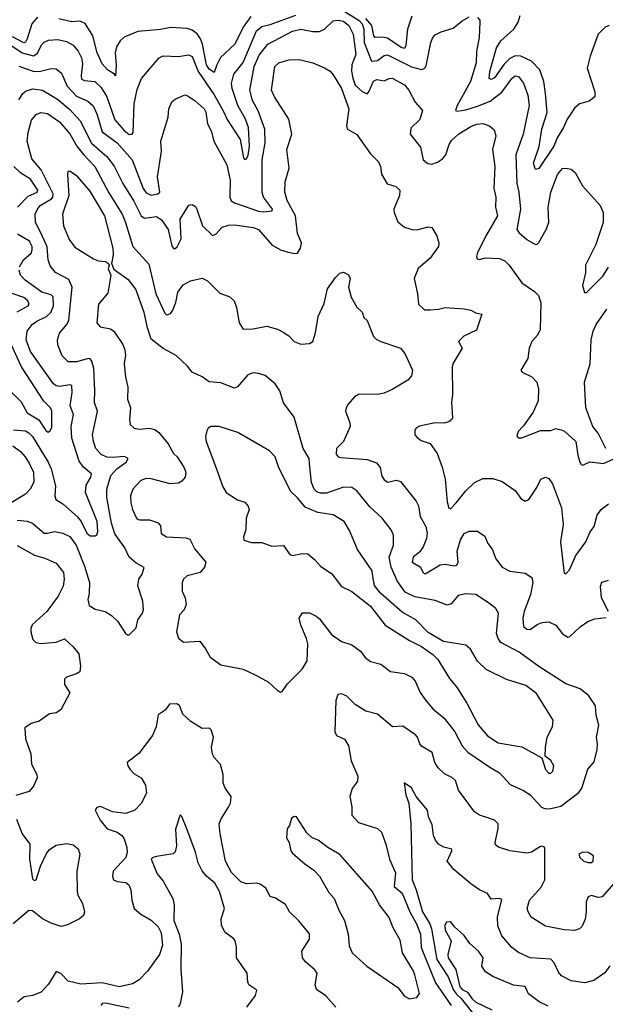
# Model space of a CAD drawing. Extents: x 1995161 to 2088924, y 769148 to 906007.
# Tile 289 of 335: x 2044041 to 2047486, y 871051 to 876850. Entities that reach past the tile are written whole.
import ezdxf

# ---------------------------------------------------------------- set-up
doc = ezdxf.new("R2010")
doc.units = 0

msp = doc.modelspace()

# ---------------------------------------------------------------- linework, layer by layer
at = {"layer": '0CON20XD'}
for points in [[(2045935, 876910.1), (2046037.3, 876845), (2046055.8, 876825), (2046064.6, 876795), (2046066.6, 876715), (2046111.1, 876605), (2046145, 876608.9), (2046185, 876638.4), (2046205, 876642.5), (2046345, 876572.3), (2046405, 876557.2), (2046424.4, 876565), (2046432.6, 876577.4), (2046459.5, 876715), (2046471.9, 876745), (2046485, 876760), (2046520.7, 876779.3), (2046590.5, 876799.5), (2046645, 876844), (2046685, 876866.7)], [(2043995, 876695.4), (2044055, 876654.3), (2044122.1, 876637.9), (2044145, 876653.5), (2044168, 876702), (2044185, 876718.5), (2044210.5, 876729.5), (2044265, 876733.9), (2044315, 876720.8), (2044355, 876700.5), (2044384.7, 876664.7), (2044403.3, 876625), (2044409.2, 876589.3), (2044401.4, 876521.4), (2044405, 876500), (2044421.1, 876491.1), (2044481.9, 876485), (2044520.8, 876450.8), (2044552.8, 876395), (2044599.5, 876259.5), (2044655, 876197.3), (2044685, 876173.6), (2044703.3, 876175), (2044708.9, 876185), (2044714.7, 876355), (2044731.7, 876438.3), (2044756.4, 876503.6), (2044861.4, 876625), (2044885, 876637.9), (2044975, 876633.8), (2045033.7, 876643.7), (2045055, 876633.3), (2045090.2, 876545), (2045185, 876407.6), (2045239.5, 876309.5), (2045261.5, 876261.5), (2045338.4, 876145), (2045356.6, 876036.6), (2045365, 876026), (2045375, 876031.4), (2045385, 876051.2), (2045393, 876105), (2045386.8, 876215), (2045368.4, 876265), (2045324.3, 876345), (2045291, 876445), (2045287.7, 876475), (2045300.7, 876529.3), (2045355, 876597.7), (2045434.2, 876785), (2045465, 876809.3), (2045515, 876821.5), (2045665, 876875.9)], [(2044144.4, 876865.6), (2044112, 876825), (2044085, 876736.5), (2044075, 876717.1), (2044065, 876712.7), (2043998.4, 876748.4)], [(2044035, 876576), (2044125.7, 876545.7), (2044163, 876547), (2044225, 876562.1), (2044255, 876561.5), (2044287.5, 876535), (2044319, 876459), (2044375, 876400), (2044440.8, 876370.8), (2044473, 876343), (2044495.2, 876295.2), (2044525, 876189.1), (2044614.7, 876125), (2044702.4, 876025), (2044766.7, 875855), (2044785, 875831.2), (2044815, 875816.2), (2044853.8, 875825), (2044865.4, 875834.6), (2044852.2, 875925), (2044874.6, 876075), (2044871.8, 876135), (2044914.2, 876275), (2044918.6, 876325), (2044935, 876366.2), (2044955, 876382.5), (2044995, 876400), (2045015, 876407.5), (2045025, 876403.3), (2045072.4, 876372.4), (2045126.9, 876325), (2045136.4, 876305), (2045145, 876236.7), (2045167.5, 876195), (2045183.1, 876135), (2045259.3, 875995), (2045279.8, 875905), (2045277.9, 875805), (2045284, 875784), (2045305, 875770.8), (2045445, 875722), (2045475, 875718.2), (2045526, 875725), (2045528.1, 875735), (2045474.8, 875804.8), (2045466.9, 875835), (2045466.6, 876025), (2045485.3, 876125.3), (2045482.1, 876205), (2045443.8, 876313.8), (2045411.1, 876375), (2045395.3, 876435), (2045420.4, 876575), (2045449.9, 876640.1), (2045500.9, 876705), (2045645, 876782), (2045695, 876794.7), (2045765, 876780.9), (2045805, 876781.4), (2045835, 876793.2), (2045885, 876843.1), (2045915, 876846.6), (2045945, 876841.9), (2045977.7, 876815), (2046002.8, 876765), (2046017.5, 876645), (2045995.7, 876585), (2045993.2, 876546.8), (2045999.8, 876505), (2046015, 876464.6), (2046055, 876426.2), (2046085, 876414.2), (2046095.6, 876424.4), (2046121.9, 876488.1), (2046141.9, 876498.1), (2046185, 876490.6), (2046215, 876504.3), (2046232.5, 876505), (2046305, 876465.7), (2046331.1, 876435), (2046368.1, 876365), (2046410, 876315), (2046395, 876262), (2046341.7, 876211.7)], [(2045400.8, 876869.2), (2045354.8, 876805.2), (2045306.2, 876706.2), (2045222.5, 876627.5), (2045200.3, 876585), (2045185, 876538), (2045155, 876559.2), (2045140, 876585), (2045117.1, 876705), (2045105, 876737.5), (2045085, 876766.2), (2045055, 876788.1), (2045025, 876798.8), (2044927, 876803), (2044868.5, 876791.5), (2044735, 876780), (2044655, 876746.5), (2044632.5, 876725), (2044610.1, 876689.9), (2044601.8, 876655), (2044607.7, 876585), (2044605, 876520), (2044599.3, 876529.3), (2044557.1, 876555), (2044525, 876590), (2044496.1, 876655), (2044470.2, 876755), (2044425, 876828.2), (2044395, 876841.1), (2044345, 876836.5), (2044270.8, 876855)], [(2046348.7, 876871.3), (2046323.4, 876795), (2046312.3, 876697.7), (2046305, 876680.6), (2046285, 876686.2), (2046205, 876741.3), (2046175, 876747.4), (2046132.9, 876745), (2046124.1, 876754.1), (2046112.9, 876815), (2046077.9, 876857.9)], [(2046735, 876862.5), (2046747.7, 876847.7), (2046748.8, 876835), (2046744.5, 876745), (2046729.1, 876665), (2046726.2, 876595), (2046693.8, 876485), (2046639.7, 876389.7)], [(2047510, 876815), (2047485, 876806.7), (2047444.5, 876765), (2047396.8, 876635), (2047380.5, 876565), (2047425.6, 876425), (2047425.7, 876395), (2047390.7, 876369.3), (2047335, 876354.4), (2047305, 876328.2), (2047261, 876265), (2047239.4, 876215), (2047203, 876155), (2047184, 876105), (2047095, 875973.8), (2047075, 875967.5), (2047063.3, 876005), (2047097.1, 876102.9), (2047112.4, 876205), (2047144.1, 876304.1), (2047135.4, 876414.6), (2047125.4, 876485), (2047101.2, 876555), (2047052.1, 876605), (2046988.6, 876635), (2046955, 876636.2), (2046925, 876621.6), (2046891.9, 876588.1), (2046835, 876508.5), (2046815, 876498.1), (2046802.9, 876502.9), (2046807.1, 876545), (2046846.3, 876683.7), (2046871.1, 876725), (2046948.6, 876795), (2046973.1, 876835), (2046985.6, 876875)], [(2044035, 876378.1), (2044059.1, 876415), (2044078.7, 876431.3), (2044117.1, 876442.9), (2044175, 876434), (2044262.1, 876382.1), (2044335, 876321.8), (2044395.9, 876255), (2044463.6, 876123.6), (2044554.1, 876044.1), (2044597.4, 875987.4), (2044647.3, 875885), (2044711.9, 875781.9), (2044755, 875694.5), (2044775, 875680.7), (2044845, 875690.8), (2044875, 875670.4), (2044913.6, 875613.6), (2044935, 875517.5), (2044945, 875502.5), (2044955, 875502.5), (2044967.6, 875512.4), (2044990.4, 875559.6), (2044985.4, 875675), (2045035, 875756.7), (2045055, 875761.2), (2045075, 875748.8), (2045083.4, 875733.4), (2045115.6, 875635), (2045175, 875579.2), (2045195, 875586.2), (2045232.4, 875627.6), (2045269.5, 875640.5), (2045305, 875642.3), (2045415, 875625.5), (2045445, 875614), (2045524.7, 875524.7), (2045575, 875493.6), (2045615, 875482.9), (2045657.9, 875472.1), (2045675, 875474.4), (2045692.2, 875505), (2045698.1, 875535), (2045675, 875590), (2045662.6, 875695), (2045614.1, 875785), (2045600.8, 875835), (2045602.2, 875895), (2045625.5, 875975), (2045611.8, 876085), (2045641.1, 876175), (2045624.7, 876265), (2045540.4, 876395), (2045522.5, 876435), (2045542.5, 876575), (2045565, 876595.5), (2045625, 876613.3), (2045685, 876615.8), (2045765.5, 876595.5), (2045835, 876566.9), (2045866.5, 876546.5), (2045885.9, 876525.9), (2045933.3, 876445), (2045977.9, 876325), (2045962.9, 876225), (2045969.4, 876205), (2046025, 876174), (2046105, 876059.2), (2046152.2, 876012.2), (2046164.4, 875985), (2046170.3, 875940.3), (2046203.3, 875883.3), (2046253.3, 875866.7), (2046276.7, 875846.7), (2046274.4, 875815), (2046242.2, 875735), (2046243.3, 875715), (2046265, 875658.8), (2046305, 875628.6), (2046355, 875613.3), (2046385, 875613.8), (2046445, 875629.2), (2046465, 875626.7), (2046495, 875577.5), (2046507.5, 875535), (2046504, 875515), (2046455.6, 875445), (2046384.5, 875385.5), (2046360.8, 875325), (2046380.6, 875235), (2046386.2, 875175), (2046421.9, 875141.9), (2046455, 875140.8), (2046505, 875144.3), (2046545, 875155.8), (2046655, 875147.1), (2046695, 875140), (2046725, 875123.3), (2046760, 875115), (2046729.3, 875020.7), (2046654.6, 874985.4), (2046623.3, 874955), (2046643.3, 874915), (2046592, 874828), (2046585.5, 874805), (2046586.9, 874645), (2046580.8, 874595), (2046586.7, 874505), (2046582.5, 874495), (2046565, 874482.5), (2046535.9, 874474.1), (2046485, 874475.7), (2046393, 874457), (2046375, 874446.7), (2046366.2, 874433.8), (2046366.2, 874405), (2046378.8, 874388.8), (2046402.4, 874372.4), (2046455, 874354.4), (2046497.8, 874295), (2046527.1, 874215), (2046544.3, 874144.3), (2046555, 874010), (2046565, 873972.5), (2046575, 873970), (2046609.4, 874005), (2046665, 874074.3), (2046716.1, 874123.9), (2046765, 874147.5), (2046825, 874147.1), (2046880.4, 874130.4), (2046955, 874077.5), (2046989.1, 874029.1), (2047015, 874013.8), (2047036, 874025), (2047082.9, 874095), (2047106.8, 874143.2), (2047134.3, 874155.7), (2047155, 874147.5), (2047175, 874116.2), (2047229.2, 873975), (2047237.8, 873877.8), (2047222.1, 873775), (2047241.4, 873605), (2047245, 873592.5), (2047255, 873586.7), (2047275, 873610), (2047313.8, 873695), (2047371.8, 873775), (2047396.4, 873833.6), (2047420.5, 873865), (2047438.3, 873931.7), (2047461.4, 873965), (2047505, 873997.8)], [(2046639.7, 876389.7), (2046614.7, 876345), (2046605.8, 876315), (2046615, 876310.8), (2046665, 876319.8), (2046735, 876339.8), (2046809.6, 876370.4), (2046877, 876423), (2046937.8, 876505), (2046955, 876519.4), (2046975, 876515.6), (2047005, 876476.9), (2047029.7, 876405), (2047039.2, 876345), (2047004, 876175), (2046958.9, 876055), (2046964.8, 875885), (2046977, 875835), (2046986.7, 875735), (2046965.6, 875615), (2046977, 875597), (2047025, 875555.8), (2047075, 875526.7), (2047085, 875527.5), (2047095, 875537.5), (2047138.2, 875615), (2047154.7, 875655), (2047150, 875745), (2047165, 875833.3), (2047205, 875938), (2047235, 875974), (2047255, 875976.2), (2047285, 875968.8), (2047309.7, 875949.7), (2047352.1, 875872.1), (2047455.5, 875755), (2047473.8, 875715), (2047474.7, 875655), (2047431.4, 875525), (2047370.5, 875405), (2047370.7, 875359.3), (2047352.9, 875285), (2047363.9, 875243.9), (2047375, 875242.5), (2047471.3, 875338.7), (2047505, 875392.5)], [(2044025, 873902.5), (2044085, 873896.8), (2044115.7, 873885), (2044185, 873826.4), (2044205, 873825.5), (2044246.1, 873836.1), (2044295, 873825.5), (2044335, 873805.5), (2044373.4, 873755), (2044422, 873632), (2044451.6, 873535), (2044450.1, 873469.9), (2044441.1, 873435), (2044449.4, 873399.4), (2044485, 873377.8), (2044543.8, 873363.8), (2044581.4, 873341.4), (2044618.8, 873305), (2044663.8, 873235), (2044675, 873227.5), (2044685, 873227.5), (2044725, 873267.5), (2044735.7, 873315), (2044762.5, 873355), (2044768.6, 873375), (2044764.4, 873425.6), (2044735.5, 873515), (2044742.5, 873555), (2044761.1, 873585), (2044773.3, 873623.3), (2044725, 873650), (2044685, 873684.3), (2044659.2, 873739.2), (2044601.3, 873821.3), (2044581.7, 873885), (2044552.8, 874035), (2044553.2, 874085), (2044575.9, 874165), (2044612.7, 874205), (2044667.8, 874245), (2044678.6, 874265), (2044656.5, 874276.5), (2044588.8, 874271.2), (2044553, 874273), (2044520, 874290), (2044488.2, 874325), (2044473.9, 874365), (2044469.6, 874405), (2044499.3, 874545), (2044481.1, 874595), (2044483.6, 874665), (2044475.9, 874795), (2044465, 874839.2), (2044455, 874852.5), (2044445, 874855.4), (2044375, 874834.1), (2044325, 874835.5), (2044290.7, 874870.7), (2044264.4, 874935), (2044263.5, 874965), (2044275, 875003.8), (2044318.2, 875055), (2044329.8, 875080.2), (2044350, 875275), (2044329.7, 875319.7), (2044251.3, 875361.3), (2044219.5, 875399.5), (2044207.3, 875435), (2044202.2, 875512.2), (2044165.6, 875595.6), (2044133.9, 875655), (2044132.2, 875705), (2044144.7, 875735), (2044160.8, 875755), (2044228.3, 875795), (2044235.2, 875805), (2044236.6, 875825), (2044167.8, 875965), (2044111.3, 876031.3), (2044085.4, 876135), (2044089.7, 876185), (2044110.9, 876259.1), (2044137.7, 876292.3), (2044165, 876302.7), (2044205, 876297.1), (2044275, 876248.7), (2044335, 876177.7), (2044377.4, 876105), (2044415.4, 876055.4), (2044483.5, 875985), (2044565, 875831.2), (2044643.7, 875703.7), (2044662.5, 875655), (2044706.9, 875515), (2044800, 875410), (2044841.1, 875235), (2044895, 875122), (2044905, 875112.5), (2044925, 875118), (2044938.9, 875135), (2044959.5, 875185), (2044971.5, 875245), (2045001.9, 875288.1), (2045045, 875312.5), (2045115, 875328), (2045145, 875312), (2045218.6, 875238.6), (2045277, 875217), (2045302, 875195), (2045315.5, 875155.5), (2045332.5, 875065), (2045355, 875026.7), (2045415, 875028.8), (2045495.6, 875045.6), (2045557.4, 875027.4), (2045590.3, 875010.3), (2045625, 874987.1), (2045655.5, 874955.5), (2045695, 874938.8), (2045745, 874943.3), (2045765, 874953.8), (2045781.8, 875005), (2045797.4, 875102.6), (2045831.3, 875178.7), (2045850.8, 875265), (2045898.7, 875331.3), (2045925, 875356.7), (2045945, 875363.3), (2045975, 875346.7), (2045986, 875325), (2045976.2, 875275), (2045991.2, 875215), (2046025, 875157.5), (2046055, 875127.5), (2046066.2, 875096.2), (2046085, 875077.5), (2046122, 874985), (2046138.6, 874968.6), (2046166, 874955), (2046281.2, 874915), (2046306, 874885), (2046352.5, 874785), (2046345, 874752.5), (2046325, 874726.2), (2046237, 874673), (2046185, 874650), (2046155.7, 874644.3), (2046035, 874642.9), (2046011.1, 874628.9), (2045974.2, 874585), (2045960.6, 874565), (2045957.8, 874545), (2045983.3, 874475), (2045984.4, 874455), (2045945.5, 874365), (2045904, 874325), (2045901.9, 874291.9), (2045915, 874276.2), (2045930.6, 874270.6), (2046085, 874259.4), (2046139.7, 874239.7), (2046161.7, 874211.7), (2046172, 874162), (2046185, 874140), (2046206.1, 874126.1), (2046255, 874138.6), (2046280.9, 874130.9), (2046374.4, 874015), (2046387, 873987), (2046397.9, 873925), (2046430.8, 873865), (2046438.2, 873825), (2046434.1, 873795), (2046414.2, 873745.7), (2046395, 873716.5), (2046356.5, 873685), (2046349.4, 873655), (2046396.8, 873626.8), (2046415, 873593.3), (2046426.2, 873586.2), (2046515, 873639.6), (2046545, 873643.1), (2046597.4, 873632.6), (2046613.1, 873636.9), (2046620.6, 873655), (2046615, 873720), (2046633.7, 873786.3), (2046656.5, 873823.5), (2046685, 873838.2), (2046735, 873837.5), (2046777.6, 873807.6), (2046795.8, 873765.8), (2046821.3, 873731.3), (2046842.9, 873675), (2046880, 873625), (2046925, 873601.5), (2047015, 873590.8), (2047054, 873565), (2047060.6, 873535), (2047046.9, 873465), (2047008.6, 873365), (2047001.2, 873325), (2047005, 873276.7), (2047025, 873260), (2047045, 873258.6), (2047085, 873287.5), (2047115, 873300.5), (2047155, 873303.5), (2047194.3, 873285), (2047235, 873234), (2047265, 873212.5), (2047276.2, 873215), (2047338.8, 873275), (2047383.3, 873305), (2047425, 873320.8), (2047490.6, 873329.4)], [(2046341.7, 876211.7), (2046338, 876175), (2046398.8, 876098.8), (2046414.6, 876024.6), (2046442.6, 876002.6), (2046465, 875999.4), (2046499.3, 876010.7), (2046528.7, 876031.3), (2046548.1, 876055), (2046567.5, 876115), (2046581.7, 876138.3), (2046625, 876177.8), (2046695, 876220.6), (2046727.5, 876235), (2046765, 876238.1), (2046805.5, 876225.5), (2046831.7, 876201.7), (2046841.4, 876165), (2046823.3, 876085), (2046836.2, 875985), (2046830.4, 875855), (2046841.9, 875805), (2046841.2, 875745), (2046851.4, 875695), (2046787.4, 875582.6), (2046735, 875478.8), (2046728.6, 875455), (2046732.1, 875442.1), (2046745, 875438.6), (2046782, 875448), (2046864.4, 875444.4), (2046895, 875430.6), (2046921.5, 875405), (2046995, 875300.6), (2047069.3, 875249.3), (2047093.8, 875225), (2047106.9, 875185), (2047102.3, 875025), (2047087.6, 874992.4), (2047054, 874955), (2047038.6, 874915), (2047031.1, 874855), (2046990, 874785), (2046996.7, 874775), (2047055, 874747.1), (2047084, 874715), (2047094.2, 874674.2), (2047091.4, 874605), (2047062, 874538), (2047005, 874457.1), (2046974.3, 874425), (2046966.7, 874396.7), (2046978.3, 874388.3), (2046995, 874387.1), (2047105, 874430.4), (2047165, 874430.6), (2047195, 874441.9), (2047226.7, 874435), (2047246, 874426), (2047313.6, 874365), (2047324.4, 874285), (2047336, 874245), (2047345, 874230), (2047355, 874226.2), (2047395, 874245.8), (2047475, 874236), (2047536.2, 874263.8)], [(2044028.2, 875745), (2044090, 875810), (2044143.6, 875835), (2044147.9, 875845), (2044105, 875910.5), (2044046.7, 875946.7), (2044006.2, 875985)], [(2047135, 872202.9), (2047165, 872203.5), (2047225, 872218.1), (2047330.9, 872299.1), (2047348.6, 872325), (2047383.2, 872436.8), (2047420, 872480), (2047437.5, 872552.5), (2047441.1, 872585), (2047434.4, 872625), (2047447.5, 872695), (2047432, 872755), (2047428.8, 872808.8), (2047388.7, 872868.7), (2047338.7, 872908.7), (2047255, 872939.5), (2047095, 873041.5), (2046978.6, 873125), (2046872.2, 873182.2), (2046856.4, 873205), (2046846.2, 873235), (2046858.6, 873355), (2046842.1, 873382.1), (2046798.8, 873415), (2046725, 873464.3), (2046665, 873467.8), (2046621.5, 873458.5), (2046580.3, 873409.7), (2046555, 873401.5), (2046485, 873429.1), (2046365, 873450.2), (2046308.5, 873478.5), (2046261.2, 873545), (2046226.9, 873625), (2046214.1, 873685), (2046239.1, 873755), (2046239.5, 873815), (2046225.5, 873845), (2046173.8, 873915), (2046101.4, 873981.4), (2046025.2, 874075.2), (2045995, 874094.6), (2045945, 874097.7), (2045845, 874062), (2045810.5, 874060.5), (2045788.6, 874068.6), (2045773.9, 874085), (2045757.1, 874125), (2045745.4, 874235), (2045743.1, 874265), (2045708.9, 874325), (2045655, 874510), (2045593, 874593), (2045571.9, 874665), (2045542.9, 874705), (2045485, 874754.3), (2045445, 874767.1), (2045415, 874769.5), (2045382.1, 874757.9), (2045322.7, 874687.3), (2045305, 874680), (2045225, 874710.4), (2045156.3, 874716.3), (2045115, 874746), (2045056.2, 874775), (2045028.7, 874808.7), (2044961.3, 874871.3), (2044885, 874913.1), (2044815, 874968.1), (2044791.8, 875035), (2044772.5, 875125), (2044723.9, 875263.9), (2044685, 875313.6), (2044596.2, 875376.2), (2044582.5, 875415), (2044591.9, 875465), (2044591.5, 875505), (2044540.8, 875695), (2044455, 875839.5), (2044382.9, 875925), (2044335, 875958), (2044324.4, 875955.6), (2044321.5, 875938.5), (2044329.3, 875815), (2044291.8, 875705), (2044299.1, 875635), (2044332.2, 875555), (2044365, 875510.8), (2044475, 875442.5), (2044505, 875429.2), (2044545, 875426.7), (2044563.6, 875413.6), (2044567.5, 875405), (2044561.7, 875381.7), (2044576.2, 875346.2), (2044565.6, 875275.6), (2044559.7, 875240.3), (2044504.4, 875175), (2044494.2, 875065), (2044515, 875042), (2044575, 875028.6), (2044594.6, 875014.6), (2044647, 874937), (2044660, 874905), (2044662.5, 874875), (2044654.4, 874825), (2044663.5, 874745), (2044677.5, 874685), (2044675.7, 874615), (2044693.1, 874565), (2044685.8, 874495.8), (2044691.2, 874465), (2044715, 874444), (2044745, 874437.5), (2044805, 874443.5), (2044835, 874435.5), (2044859.6, 874419.6), (2044915, 874351.9), (2044946, 874296), (2044966.9, 874275), (2045006.9, 874215), (2045018.9, 874185), (2045013.5, 874155), (2044995, 874131.5), (2044975, 874120.4), (2044925, 874116.1), (2044815, 874146.4), (2044785, 874148.2), (2044753.4, 874136.6), (2044706.7, 874085), (2044692.7, 874045), (2044694, 874004), (2044704.5, 873965), (2044730.3, 873910.3), (2044745, 873904.2), (2044805, 873904), (2044855, 873886.2), (2044868.3, 873868.3), (2044873.4, 873823.4), (2044903.4, 873803.4), (2045018.7, 873798.7), (2045041.4, 873791.4), (2045071.7, 873731.7), (2045136.7, 873655), (2045127.5, 873625), (2045103.3, 873595), (2045025, 873574), (2045004.4, 873555.6), (2044996.2, 873535), (2044996.7, 873485), (2045013.3, 873445), (2045020, 873405), (2045007.5, 873375), (2044981.4, 873345), (2044962.9, 873245), (2044975, 873206.7), (2045005, 873183.1), (2045099.7, 873189.7), (2045134, 873145), (2045161.2, 873095), (2045225, 873050), (2045355, 873024), (2045430.5, 872990.5), (2045505, 872948.8), (2045555, 872901.2), (2045575, 872890), (2045585, 872892.5), (2045614.3, 872935.7), (2045703.3, 873025), (2045731.4, 873075), (2045735.6, 873175), (2045728.9, 873205), (2045694.4, 873285), (2045685.8, 873325), (2045703.9, 873356.1), (2045745, 873355.8), (2045785, 873337.1), (2045805, 873320.8), (2045875, 873230), (2045935, 873187.8), (2045995, 873168.8), (2046045, 873130.6), (2046073.7, 873093.7), (2046105, 873069.5), (2046165, 873054.4), (2046221.7, 873011.7), (2046305, 872999.5), (2046348.5, 872978.5), (2046367.8, 872955), (2046397.8, 872887.8), (2046430.2, 872840.2), (2046472.1, 872792.1), (2046537.2, 872737.2), (2046600, 872655), (2046644.3, 872574.3), (2046676.8, 872536.8), (2046807.1, 872447.1), (2046864.3, 872415), (2046926.4, 872346.4), (2047005, 872309.6), (2047044.1, 872284.1), (2047111.3, 872211.3), (2047135, 872202.9)], [(2044039.2, 875395), (2044063.9, 875435), (2044107.7, 875475), (2044114.8, 875495), (2044113.7, 875515), (2044098.6, 875545), (2044027.7, 875587.7)], [(2044005, 874433.8), (2044075, 874428.8), (2044095, 874417.5), (2044115, 874395.4), (2044207.8, 874245), (2044225.7, 874205), (2044250.5, 874105), (2044248, 874045), (2044253.1, 874025), (2044295, 873998), (2044381.2, 873921.2), (2044402.7, 873895), (2044435, 873825.8), (2044455, 873810), (2044485, 873810), (2044495, 873816.2), (2044500.9, 873835), (2044495.6, 873895), (2044428.2, 874065), (2044431.3, 874108.7), (2044459.2, 874155), (2044462.7, 874175), (2044415, 874214.6), (2044389.9, 874249.9), (2044347.6, 874385), (2044342.7, 874455), (2044357.8, 874525), (2044336.6, 874575), (2044350, 874655), (2044346.4, 874695), (2044335, 874700), (2044275, 874689.1), (2044255, 874693.4), (2044238.8, 874705), (2044103.3, 874895), (2044077.8, 874965), (2044084.7, 875015), (2044114.5, 875055), (2044142.2, 875075), (2044198.6, 875101.4), (2044224.5, 875125.5), (2044238.7, 875165), (2044236.8, 875216.8), (2044225, 875229.6), (2044171.5, 875245), (2044073.5, 875315), (2044046.2, 875345), (2044036.9, 875375)], [(2044025, 875129.5), (2044090, 875165), (2044097.1, 875175), (2044088.2, 875195), (2044065, 875214.7), (2043985, 875241.2)], [(2047490, 874325), (2047444.7, 874414.7), (2047412.2, 874455), (2047371.4, 874565), (2047364.4, 874715), (2047397.2, 874822.8), (2047403.5, 874965), (2047415.6, 875015), (2047433.1, 875055), (2047495.6, 875145)], [(2043974.5, 874674.5), (2044048.6, 874598.6), (2044085.3, 874535.3), (2044153.9, 874493.9), (2044195, 874430), (2044208.8, 874421.2), (2044220.6, 874429.4), (2044228.9, 874451.1), (2044229.3, 874545), (2044221.2, 874565), (2044182.8, 874602.8), (2044051.7, 874805), (2043982.4, 874955)], [(2047165, 872412), (2047177.1, 872425), (2047184.2, 872455), (2047165, 872488), (2047133, 872513), (2047134.3, 872564.3), (2047144.5, 872625), (2047175.9, 872685), (2047180, 872725), (2047082.1, 872882.1), (2047019.1, 872929.1), (2046905, 872963.9), (2046785, 873023.3), (2046735, 873071.4), (2046693.6, 873143.6), (2046666.2, 873166.2), (2046535, 873187.1), (2046445, 873240.8), (2046370.8, 873315), (2046290.9, 873360.9), (2046162.7, 873472.7), (2046127.3, 873517.3), (2046119.2, 873570.8), (2046114.6, 873605), (2046028.9, 873728.9), (2045981.3, 873841.3), (2045950, 873895), (2045885, 873933.3), (2045795, 873947.5), (2045719.5, 873979.5), (2045675, 874034.4), (2045635, 874070.8), (2045565, 874210.8), (2045543.1, 874275), (2045510.4, 874310.4), (2045325, 874418.8), (2045215, 874454.3), (2045165, 874454), (2045150, 874445), (2045141.2, 874428.8), (2045134.3, 874395), (2045138.1, 874365), (2045205.9, 874184.1), (2045233, 874103), (2045255.7, 874065), (2045321.7, 874021.7), (2045365, 874007.5), (2045385.6, 873985), (2045390, 873965), (2045373.3, 873915), (2045372, 873845), (2045356.7, 873805), (2045360, 873785), (2045405, 873771.4), (2045465, 873770.8), (2045525, 873749.2), (2045593.3, 873753.3), (2045630.7, 873700.7), (2045643.9, 873693.9), (2045705, 873706.2), (2045735, 873703.3), (2045775, 873671.2), (2045810.7, 873630.7), (2045876.3, 873586.3), (2045935, 873512), (2045995, 873482.5), (2046105.5, 873395.5), (2046191.2, 873285), (2046335, 873194.4), (2046405, 873157.5), (2046470.9, 873110.9), (2046501.2, 873081.2), (2046569.1, 872969.1), (2046611.5, 872921.5), (2046671.5, 872825), (2046738, 872698), (2046793, 872633), (2046855, 872591.1), (2046995, 872566.9), (2047113.6, 872503.6), (2047135, 872434), (2047155, 872412), (2047165, 872412)], [(2044000.1, 874340.1), (2044045, 874306.2), (2044071.8, 874275), (2044098.9, 874235), (2044121.1, 874185), (2044123.1, 874126.9), (2044102.2, 874085), (2044074.3, 874055), (2043980.5, 873999.5)], [(2044025, 873752.7), (2044126.7, 873696.7), (2044188.1, 873678.1), (2044255, 873648.6), (2044298.1, 873595), (2044301.8, 873555), (2044295.4, 873514.6), (2044266.7, 873455), (2044200.9, 873365), (2044113.2, 873286.8), (2044105.4, 873265), (2044106.2, 873245), (2044118.8, 873198.8), (2044135, 873181.1), (2044165, 873176.2), (2044255, 873184.4), (2044305, 873204.2), (2044355, 873156.2), (2044388.8, 873115), (2044398.8, 873045), (2044395, 873010), (2044375, 872996.7), (2044315, 872978.8), (2044304.1, 872965.9), (2044304, 872935), (2044336.2, 872885), (2044282.5, 872785), (2044255, 872767.5), (2044215, 872761.2), (2044155, 872719.2), (2044107.5, 872705), (2044070.8, 872679.2), (2044073.8, 872615), (2044105.6, 872525.6), (2044110, 872465), (2044141.2, 872405), (2044143.3, 872385), (2044121.2, 872335), (2044096.2, 872305), (2044018.5, 872281.5)], [(2047505.6, 873365), (2047464.5, 873445), (2047457.7, 873512.3), (2047465, 873537.5), (2047505, 873548.8)], [(2047535, 871760.5), (2047467.5, 871685), (2047445, 871680.4), (2047405, 871691.2), (2047385, 871683.3), (2047372.9, 871655), (2047373.8, 871595), (2047367, 871553), (2047349.3, 871510.7), (2047335, 871495.8), (2047305, 871485.7), (2047245, 871488.9), (2047135, 871511.9), (2047050.8, 871565), (2047031.9, 871595), (2047027.5, 871615), (2047039.6, 871665), (2047108.2, 871741.8), (2047129.6, 871785), (2047130, 871975), (2047115, 871982.5), (2047105, 871980), (2047052.6, 871947.4), (2047025, 871941.9), (2046925, 871954.2), (2046857.3, 871977.3), (2046841.2, 871991.2), (2046838, 872005), (2046855.8, 872085.8), (2046855.8, 872115), (2046835, 872136), (2046795, 872148.6), (2046745.7, 872165.7), (2046716.2, 872185), (2046623, 872313), (2046605, 872370), (2046588, 872385), (2046539.4, 872409.4), (2046502.9, 872442.9), (2046482.9, 872475), (2046467.1, 872535), (2046405, 872570.8), (2046394.4, 872585), (2046381.4, 872625), (2046368.6, 872638.6), (2046295, 872688.8), (2046235, 872686.2), (2046145, 872759.2), (2046077.2, 872777.2), (2046015, 872817.1), (2045965, 872866.2), (2045935, 872880), (2045912.5, 872875), (2045900, 872840), (2045895.7, 872655), (2045904.4, 872634.4), (2045952.6, 872612.6), (2045975.4, 872575.4), (2045991.8, 872485), (2046030, 872395), (2046028, 872365), (2046014.3, 872345.7), (2045997.5, 872322.5), (2045982.9, 872275), (2045994.3, 872215), (2045995.7, 872165.7), (2046035, 872122), (2046145, 872085.7), (2046170, 872065), (2046195.6, 871995), (2046216.7, 871905), (2046252.5, 871825), (2046243.1, 871745), (2046290.7, 871705), (2046336.1, 871595), (2046376, 871525), (2046399, 871465), (2046403.3, 871385), (2046488.1, 871178.1), (2046579.5, 871045)], [(2045900, 871035), (2045841.2, 871101.2), (2045787.7, 871137.7), (2045780, 871165), (2045790.8, 871235), (2045778, 871255), (2045721.3, 871301.3), (2045704, 871325), (2045700.8, 871365), (2045745.6, 871435), (2045746.6, 871466.6), (2045683.2, 871543.2), (2045628.8, 871595), (2045605, 871638), (2045545.7, 871675.7), (2045515, 871686.7), (2045488, 871735), (2045455, 871759.4), (2045435, 871764.4), (2045375, 871760.8), (2045341.7, 871771.7), (2045287.4, 871827.4), (2045250.6, 871895), (2045219.2, 872055), (2045214.2, 872115), (2045225.8, 872144.2), (2045268.6, 872211.4), (2045280, 872235), (2045284.2, 872275), (2045250, 872325), (2045238, 872355), (2045237.1, 872405), (2045223, 872463), (2045184.4, 872504.4), (2045174.2, 872525), (2045168.6, 872565), (2045180, 872625), (2045168.1, 872668.1), (2045156.9, 872676.9), (2045115, 872675.8), (2045046.6, 872716.6), (2045000.9, 872760.9), (2044980.7, 872810.7), (2044965, 872820), (2044921.7, 872818.3), (2044896, 872784), (2044855, 872756.2), (2044844, 872685), (2044821.2, 872635), (2044741.7, 872528.3), (2044673.8, 872475), (2044676, 872455), (2044690, 872435), (2044715, 872409.4), (2044755, 872384), (2044781.3, 872341.3), (2044786.9, 872295), (2044755.8, 872234.2), (2044717.5, 872195), (2044665, 872175.7), (2044585.8, 872184.2), (2044515.7, 872215.7), (2044495, 872211.2), (2044484, 872195), (2044513.5, 872135), (2044556.2, 872085), (2044615, 872064), (2044642.1, 872045), (2044654.7, 872025), (2044670.9, 871975), (2044673.2, 871945), (2044664.5, 871915), (2044591.1, 871835), (2044586.5, 871805), (2044591.9, 871785), (2044613.6, 871773.6), (2044665, 871769.1), (2044682.5, 871755), (2044693.8, 871725), (2044700.5, 871665), (2044715, 871616.2), (2044752.4, 871582.4), (2044815, 871546.5), (2044855, 871506.7), (2044873, 871473), (2044880.5, 871399.5), (2044863.6, 871345), (2044792.9, 871247.1), (2044744.3, 871195), (2044705, 871170.9), (2044625, 871154.6), (2044525, 871177.8), (2044399.8, 871170.2), (2044325, 871187.1), (2044282.8, 871232.8), (2044255, 871244), (2044210.6, 871169.4), (2044166.7, 871123.2), (2044115, 871103.8), (2044066.2, 871095), (2044026.8, 871063.2)], [(2047512.7, 871277.3), (2047483.5, 871236.5), (2047419.5, 871190.5), (2047365, 871177.8), (2047285, 871189.4), (2047228.2, 871218.2), (2047210.9, 871240.9), (2047185, 871295.8), (2047165, 871316.4), (2047045, 871325.5), (2046975, 871355.6), (2046935.6, 871385), (2046877.3, 871455), (2046853.7, 871513.7), (2046851.6, 871565), (2046878.1, 871668.1), (2046864.2, 871674.2), (2046815, 871670), (2046793, 871703), (2046746, 871725), (2046695, 871760), (2046595.7, 871845), (2046555.8, 871895), (2046584.2, 871955), (2046583.8, 871965), (2046537, 871977), (2046505.8, 871995), (2046487.4, 872017.4), (2046476, 872046), (2046468.4, 872108.4), (2046446.8, 872155), (2046439.4, 872195), (2046373.1, 872275), (2046346.3, 872326.3), (2046303.3, 872355), (2046313.1, 872285), (2046330.9, 872235), (2046341.9, 872115), (2046349.8, 871785), (2046374.1, 871725), (2046411.3, 871595), (2046452.9, 871525), (2046463.8, 871495), (2046494.6, 871315), (2046562.1, 871212.1), (2046592.2, 871135), (2046610.6, 871110.6), (2046638.9, 871085), (2046755.2, 870935.2)], [(2044022.4, 872142.4), (2044054.2, 872055), (2044100, 871995), (2044099.2, 871905), (2044115, 871790), (2044125, 871780), (2044137.5, 871785), (2044163.8, 871865), (2044195.8, 871935), (2044215, 871962), (2044255, 871988.1), (2044315, 871998.1), (2044355, 871991.2), (2044385, 871967.5), (2044394, 871935), (2044376.7, 871835), (2044378.6, 871715), (2044383.2, 871693.2), (2044410, 871645), (2044421.2, 871595), (2044416.1, 871573.9), (2044392.5, 871555), (2044321.7, 871518.3), (2044285, 871510), (2044225, 871528.8), (2044175, 871554.2), (2044115, 871602), (2044095, 871603.8), (2044001.4, 871525)], [(2045377.5, 871035), (2045427.8, 871102.2), (2045436, 871135), (2045388.8, 871165), (2045382.3, 871182.3), (2045379.2, 871235), (2045316, 871325), (2045317, 871387), (2045308, 871425), (2045298.9, 871438.9), (2045250, 871475), (2045228.6, 871515), (2045225.7, 871555), (2045245.6, 871615), (2045215.4, 871715), (2045189.1, 871765), (2045140.5, 871805), (2045115, 871838.1), (2045091.5, 871885), (2045075, 871946.7), (2045023.6, 872085), (2044995, 872156.7), (2044985, 872167.5), (2044957.4, 872082.6), (2044962.5, 871985), (2044955, 871948.8), (2044942.7, 871937.3), (2044845, 871922.5), (2044823.3, 871915), (2044814, 871905), (2044848.8, 871818.8), (2044885, 871777.1), (2044941.1, 871675), (2044950, 871635), (2044948.1, 871545), (2044979.5, 871465), (2044990.8, 871405), (2044987.9, 871257.9), (2044998.5, 871125), (2044985.7, 871055), (2044975, 871034)], [(2046335, 871084), (2046378.3, 871091.7), (2046392.5, 871115), (2046365, 871224), (2046355, 871250.8), (2046293.8, 871355), (2046279.8, 871429.8), (2046236.9, 871505), (2046215, 871562), (2046157.9, 871637.9), (2046115, 871718), (2045925, 871934.4), (2045853.8, 871973.8), (2045797.6, 872017.6), (2045762.2, 872032.2), (2045730.3, 872060.3), (2045670, 872155), (2045655, 872156.7), (2045640, 872145), (2045627.5, 872105), (2045613.8, 872085), (2045611.2, 872031.2), (2045626.2, 872005), (2045636.2, 871955), (2045645, 871941.2), (2045717.6, 871877.6), (2045772, 871842), (2045804, 871805), (2045860.2, 871710.2), (2045890, 871675), (2045918.6, 871605), (2045951.9, 871545), (2045973.3, 871465), (2045979.2, 871395), (2045997.5, 871355), (2046084, 871275), (2046265, 871150), (2046305, 871099.2), (2046335, 871084)], [(2047385, 871886), (2047405, 871886.2), (2047415, 871893.8), (2047416.2, 871925), (2047385.6, 871945.6), (2047355, 871948), (2047331.2, 871935), (2047336.2, 871915), (2047360, 871895), (2047385, 871886)], [(2047149.3, 871039.3), (2047096.5, 871066.5), (2047035, 871112.9), (2047015, 871156.7), (2046945.7, 871164.3), (2046824, 871215), (2046781.9, 871241.9), (2046760, 871275), (2046768.1, 871325), (2046740.9, 871365), (2046689.4, 871409.4), (2046655, 871456.8), (2046598.3, 871508.3), (2046577.7, 871537.7), (2046552.5, 871535), (2046542.5, 871517.5), (2046545, 871487.5), (2046579.4, 871425), (2046559.1, 871345), (2046560.8, 871325), (2046606.3, 871256.3), (2046629.7, 871155), (2046645, 871138.6), (2046675, 871122.7), (2046701.9, 871085), (2046725, 871064.5), (2046818, 871018)], [(2044685, 871028.2), (2044545, 871057.9), (2044526.7, 871055), (2044518.8, 871045)]]:
    msp.add_lwpolyline(points, dxfattribs=at)

doc.saveas('drawing.dxf')
